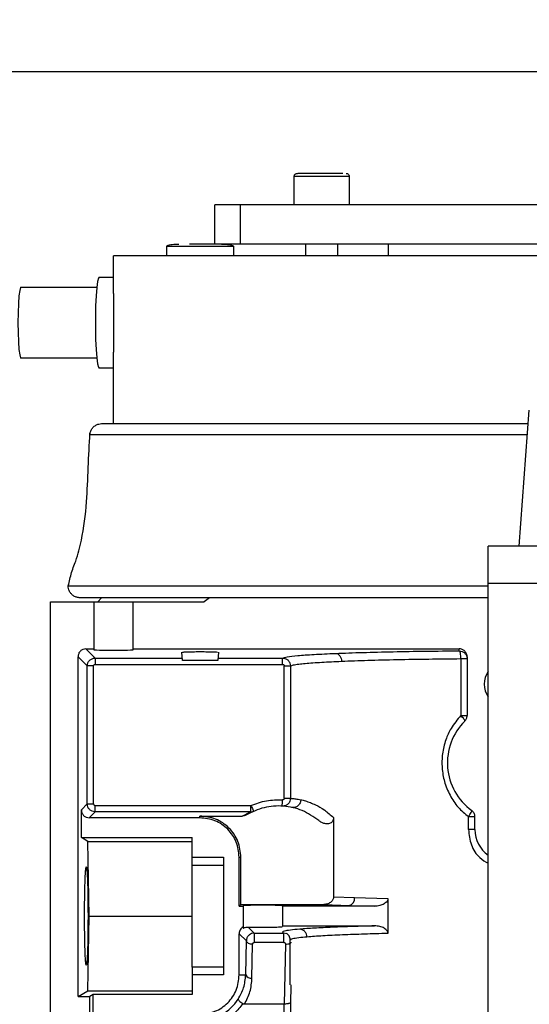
# Model space of a CAD drawing. Header units: inches. Extents: x 170 to 312, y 215 to 248.
# Tile 490 of 557: x 280.832 to 280.991, y 224.576 to 224.885. Entities that reach past the tile are written whole.
import ezdxf

# ---------------------------------------------------------------- set-up
doc = ezdxf.new("R2010")
doc.units = ezdxf.units.IN
doc.header["$LTSCALE"] = 0.25
doc.header["$MEASUREMENT"] = 0
doc.layers.add('ANNOTATIONS', color=1, linetype='Continuous')
doc.layers.add('STANDARD MOTOR RH', color=7, linetype='Continuous')
doc.styles.add('ARIAL', font='arial.ttf', dxfattribs={"height": 0.09375})
doc.dimstyles.new('STANDARD$0', dxfattribs={"dimtxt": 0.09375, "dimasz": 0.09375, "dimexe": 0.03125, "dimexo": 0.046875, "dimgap": 0.09, "dimtad": 0, "dimtih": 1, "dimtoh": 1, "dimdec": 4, "dimzin": 0, "dimdsep": 46, "dimtxsty": 'ARIAL', "dimcen": 0.09, "dimadec": 0, "dimazin": 0, "dimtfac": 1, "dimtdec": 4, "dimtofl": 0, "dimtmove": 0, "dimatfit": 1, "dimfxl": 1, "dimtolj": 1, "dimtzin": 0, "dimarcsym": 0})

# ---------------------------------------------------------------- blocks, each defined once
blk = doc.blocks.new('*D164')
at = {"layer": 'ANNOTATIONS', "color": 0, "lineweight": -2, "transparency": 16777216}
for p, q in [((280.1715131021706, 223.5869874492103), (280.1715131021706, 225.1541471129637)), ((281.2651316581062, 224.5800096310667), (281.2651316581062, 225.1541471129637)), ((280.2652631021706, 225.1228971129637), (280.4332123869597, 225.1228971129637)), ((281.1713816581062, 225.1228971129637), (281.0034323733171, 225.1228971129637))]:
    blk.add_line(p, q, dxfattribs=at)
at = {"layer": 'ANNOTATIONS', "color": 0, "transparency": 16777216}
for points in [[(280.2652631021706, 225.1385221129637), (280.2652631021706, 225.1072721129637), (280.1715131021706, 225.1228971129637)], [(281.1713816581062, 225.1385221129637), (281.1713816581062, 225.1072721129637), (281.2651316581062, 225.1228971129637)]]:
    blk.add_solid(points, dxfattribs=at)
at = {"layer": 'defpoints', "color": 0, "transparency": 16777216}
for p in [(280.1715131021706, 225.1228971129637), (281.2651316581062, 224.5331346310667), (280.1715131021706, 223.5401124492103)]:
    blk.add_point(p, dxfattribs=at)
at = {"layer": 'ANNOTATIONS', "color": 0, "transparency": 16777216, "insert": (280.7183223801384, 225.1228971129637), "char_height": 0.09375, "attachment_point": 5, "style": 'ARIAL'}
blk.add_mtext('\\A1;17 3/8"', dxfattribs=at)
blk = doc.blocks.new('*D171')
at = {"layer": 'ANNOTATIONS', "color": 0, "lineweight": -2, "transparency": 16777216}
for p, q in [((280.1715142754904, 223.5869874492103), (280.1715142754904, 225.5878608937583)), ((281.3948871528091, 225.0132571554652), (281.3948871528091, 225.5878608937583)), ((280.2652642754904, 225.5566108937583), (280.6021046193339, 225.5566108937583)), ((281.3011371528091, 225.5566108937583), (280.9642968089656, 225.5566108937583))]:
    blk.add_line(p, q, dxfattribs=at)
at = {"layer": 'ANNOTATIONS', "color": 0, "transparency": 16777216}
for points in [[(280.2652642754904, 225.5722358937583), (280.2652642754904, 225.5409858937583), (280.1715142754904, 225.5566108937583)], [(281.3011371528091, 225.5722358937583), (281.3011371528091, 225.5409858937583), (281.3948871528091, 225.5566108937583)]]:
    blk.add_solid(points, dxfattribs=at)
at = {"layer": 'defpoints', "color": 0, "transparency": 16777216}
for p in [(281.3948871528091, 225.5566108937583), (281.3948871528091, 224.9663821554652), (280.1715142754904, 223.5401124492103)]:
    blk.add_point(p, dxfattribs=at)
at = {"layer": 'ANNOTATIONS', "color": 0, "transparency": 16777216, "insert": (280.7832007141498, 225.5566108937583), "char_height": 0.09375, "attachment_point": 5, "style": 'ARIAL'}
blk.add_mtext('\\A1;20"', dxfattribs=at)

msp = doc.modelspace()

# ---------------------------------------------------------------- linework, layer by layer
at = {"layer": 'STANDARD MOTOR RH'}
for p, q in [((281.1398873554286, 224.8682376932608), (280.7023873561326, 224.8682376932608)), ((280.9176309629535, 224.826652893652), (280.9176309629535, 224.8355114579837)), ((280.9348553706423, 224.8355114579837), (280.9176309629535, 224.8355114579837)), ((280.9348553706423, 224.8355114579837), (280.9348553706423, 224.826652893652)), ((280.8927444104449, 224.8143500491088), (280.8927444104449, 224.8266652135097)), ((281.0749254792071, 224.826652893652), (280.900741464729, 224.826652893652)), ((280.900741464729, 224.826652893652), (280.900741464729, 224.8143500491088)), ((280.8777167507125, 224.8106587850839), (280.8777167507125, 224.8136114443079)), ((280.8986320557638, 224.8136114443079), (280.8777167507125, 224.8136114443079)), ((281.0732825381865, 224.8143500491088), (280.8927444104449, 224.8143500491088)), ((280.8986320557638, 224.8136114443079), (280.8986320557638, 224.8106587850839)), ((280.9213219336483, 224.8106587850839), (280.9213219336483, 224.8143500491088)), ((280.9311643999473, 224.8143500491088), (280.9311643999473, 224.8106587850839)), ((280.9471585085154, 224.8106587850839), (280.9471585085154, 224.8143500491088)), ((280.8610364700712, 224.7988616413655), (280.8610364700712, 224.8106587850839)), ((281.1058276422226, 224.8106587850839), (280.8610364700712, 224.8106587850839)), ((280.8566020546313, 224.8039685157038), (280.8610364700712, 224.8039685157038)), ((280.8320894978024, 224.8008163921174), (280.8558238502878, 224.8008163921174)), ((280.8610364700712, 224.7581292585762), (280.8610364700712, 224.7805220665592)), ((280.8558238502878, 224.7786705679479), (280.8320894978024, 224.7786705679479)), ((280.8610364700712, 224.7755184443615), (280.8566020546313, 224.7755184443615)), ((280.9880635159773, 224.7197986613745), (280.9911885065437, 224.762298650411)), ((280.8573454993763, 224.7581292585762), (280.9908346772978, 224.7581292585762)), ((280.8536633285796, 224.7546920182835), (280.9906291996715, 224.7546920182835)), ((281.1251260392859, 224.7197986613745), (280.9783760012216, 224.7197986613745)), ((280.9783760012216, 224.521673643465), (280.9783760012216, 224.7197986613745)), ((281.1251260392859, 224.7080795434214), (280.9783760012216, 224.7080795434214)), ((280.8468878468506, 224.7073121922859), (280.9783760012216, 224.7073121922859)), ((280.8413513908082, 224.7023912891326), (280.8894376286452, 224.7023912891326)), ((280.8413513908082, 224.1905804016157), (280.8413513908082, 224.7023912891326)), ((280.9783760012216, 224.7036215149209), (280.8505788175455, 224.7036215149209)), ((280.8548849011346, 224.7023912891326), (280.8548849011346, 224.6872836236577)), ((280.856115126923, 224.7023912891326), (280.8573454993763, 224.7036215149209)), ((280.8671880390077, 224.6872836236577), (280.8671880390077, 224.7023912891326)), ((280.8911078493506, 224.7036215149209), (280.8894375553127, 224.7023912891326)), ((280.8524228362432, 224.6876274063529), (280.8548849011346, 224.6876274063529)), ((280.8524228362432, 224.6876274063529), (280.8553209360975, 224.6847293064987)), ((280.8671880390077, 224.6876274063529), (280.9693041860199, 224.6876274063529)), ((280.8826686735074, 224.6839367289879), (280.8824397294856, 224.6865532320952)), ((280.8939090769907, 224.6865532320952), (280.8936801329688, 224.6839367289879)), ((280.9693041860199, 224.6870108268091), (280.9693041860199, 224.6876274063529)), ((280.8499637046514, 224.5787310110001), (280.8499637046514, 224.6851681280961)), ((280.8528618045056, 224.6822700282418), (280.8499637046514, 224.6851681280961)), ((280.8553209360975, 224.6847293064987), (280.8553209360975, 224.6827622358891)), ((280.8553209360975, 224.6847293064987), (280.8825993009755, 224.6847293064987)), ((280.8936801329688, 224.6839367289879), (280.8826686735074, 224.6839367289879)), ((280.8937495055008, 224.6847293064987), (280.9140137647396, 224.6847293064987)), ((280.9140137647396, 224.6827622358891), (280.9140137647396, 224.6847293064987)), ((280.9698222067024, 224.6845521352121), (280.9698222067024, 224.666763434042)), ((280.9717647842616, 224.6851651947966), (280.9717647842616, 224.666763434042)), ((280.8528618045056, 224.6390502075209), (280.8528618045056, 224.6822700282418)), ((280.8548290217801, 224.6822700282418), (280.8528618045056, 224.6822700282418)), ((280.8548290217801, 224.6390502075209), (280.8548290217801, 224.6822700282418)), ((280.8553209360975, 224.6827622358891), (280.9140137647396, 224.6827622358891)), ((280.914505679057, 224.6408371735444), (280.914505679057, 224.6822706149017)), ((280.9164720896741, 224.6822706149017), (280.9164720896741, 224.6408371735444)), ((280.914505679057, 224.6408371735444), (280.9164720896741, 224.6408371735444)), ((280.8509947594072, 224.6371828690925), (280.8528618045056, 224.6390502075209)), ((280.8509947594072, 224.628572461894), (280.8509947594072, 224.6371828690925)), ((280.8528618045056, 224.6390502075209), (280.8548290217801, 224.6390502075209)), ((280.8553209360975, 224.6385579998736), (280.9039052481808, 224.6385579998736)), ((280.9039052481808, 224.6385579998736), (280.9041022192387, 224.6385990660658)), ((280.9039052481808, 224.6385579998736), (280.9039052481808, 224.636590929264)), ((280.853453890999, 224.6347235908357), (280.8553209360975, 224.636590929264)), ((280.8881034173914, 224.6347235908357), (280.853453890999, 224.6347235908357)), ((280.9039052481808, 224.636590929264), (280.8553209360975, 224.636590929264)), ((280.8881034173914, 224.6347235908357), (280.8881034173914, 224.6352826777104)), ((280.8881034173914, 224.6352826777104), (280.9013526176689, 224.6352826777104)), ((280.9013526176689, 224.6352826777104), (280.9039052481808, 224.636590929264)), ((280.9026189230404, 224.6356317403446), (280.9048848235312, 224.636792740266)), ((280.9299341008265, 224.6347822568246), (280.9299341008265, 224.6100111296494)), ((280.9721964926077, 224.6310329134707), (280.9721964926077, 224.6350345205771)), ((280.9742254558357, 224.6310329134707), (280.9742254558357, 224.6350345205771)), ((280.8530127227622, 224.6273422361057), (280.8509947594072, 224.628572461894)), ((280.8509947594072, 224.628572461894), (280.8856427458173, 224.628572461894)), ((280.8856427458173, 224.6199403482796), (280.8856427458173, 224.628572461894)), ((280.8534841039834, 224.6039661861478), (280.8530127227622, 224.6273422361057)), ((280.8530127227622, 224.6273422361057), (280.8856427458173, 224.6273422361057)), ((280.8856427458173, 224.6224207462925), (280.8954852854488, 224.6224207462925)), ((280.8954852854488, 224.6224207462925), (280.8954852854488, 224.5855110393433)), ((280.9004065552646, 224.6070420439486), (280.9004065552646, 224.6224207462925)), ((280.9004065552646, 224.6224207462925), (280.9009650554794, 224.6224207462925)), ((280.9009650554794, 224.6076005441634), (280.9009650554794, 224.6224207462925)), ((280.8856427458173, 224.6199403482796), (280.8954852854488, 224.6199403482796)), ((280.9299341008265, 224.6100111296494), (280.9365547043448, 224.6097365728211)), ((280.9365547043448, 224.6097365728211), (280.946974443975, 224.6094320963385)), ((280.946974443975, 224.6094320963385), (280.946974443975, 224.5984996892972)), ((280.9004065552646, 224.6070420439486), (280.9009650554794, 224.6076005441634)), ((280.9004065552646, 224.6070420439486), (280.9016368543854, 224.6070420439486)), ((280.9009650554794, 224.6076005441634), (280.9269491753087, 224.6076005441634)), ((280.9016368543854, 224.6070420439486), (280.9016368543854, 224.6002074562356)), ((280.9139399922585, 224.6072567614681), (280.9139399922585, 224.6006756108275)), ((280.9427730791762, 224.6070420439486), (280.9139399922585, 224.6070420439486)), ((280.9269491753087, 224.6076005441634), (280.9348269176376, 224.6072772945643)), ((280.9348269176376, 224.6072772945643), (280.9427730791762, 224.6070420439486)), ((280.8530127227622, 224.5805901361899), (280.8534841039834, 224.6039661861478)), ((280.8534841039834, 224.6039661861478), (280.8856427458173, 224.6039661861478)), ((280.905130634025, 224.5986252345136), (280.9032245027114, 224.6005312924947)), ((280.9139399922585, 224.6008903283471), (280.9427730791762, 224.6008903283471)), ((280.9004065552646, 224.5855110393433), (280.9004065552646, 224.5984310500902)), ((280.9026618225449, 224.5961759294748), (280.9004065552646, 224.5984310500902)), ((280.905130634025, 224.5986252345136), (280.9042193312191, 224.5984504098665)), ((280.905130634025, 224.5986252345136), (280.9144187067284, 224.5986252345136)), ((280.9153384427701, 224.598448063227), (280.9144187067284, 224.5986252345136)), ((280.9024468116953, 224.5855110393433), (280.9026618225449, 224.5961759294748)), ((280.9044141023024, 224.5845272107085), (280.9046291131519, 224.5951915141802)), ((280.9144187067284, 224.5956737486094), (280.905130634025, 224.5956737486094)), ((280.9148836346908, 224.5951891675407), (280.9144998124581, 224.5763925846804)), ((280.9164006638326, 224.5824498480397), (280.9164006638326, 224.5964528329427)), ((280.8856427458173, 224.5879914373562), (280.8856427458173, 224.5793599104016)), ((280.8954852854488, 224.5879914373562), (280.8856427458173, 224.5879914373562)), ((280.8954852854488, 224.5855110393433), (280.8856427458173, 224.5855110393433)), ((280.9004065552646, 224.5855110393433), (280.9024468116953, 224.5855110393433)), ((280.916568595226, 224.5819799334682), (280.9164720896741, 224.5769199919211)), ((280.9165775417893, 224.5824498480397), (280.916568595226, 224.5819799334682)), ((280.8499637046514, 224.5787310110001), (280.8530127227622, 224.5805901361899)), ((280.8499637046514, 224.5787310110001), (280.8536545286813, 224.5787310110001)), ((280.8530127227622, 224.5805901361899), (280.8856427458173, 224.5805901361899)), ((280.8546857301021, 224.5793599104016), (280.8536545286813, 224.5787310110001)), ((280.8536545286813, 224.4077442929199), (280.8536545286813, 224.5787310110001)), ((280.8856427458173, 224.5793599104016), (280.8546857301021, 224.5793599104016)), ((280.8546857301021, 224.5707489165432), (280.8546857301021, 224.5793599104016)), ((280.9144998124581, 224.5763925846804), (280.9020514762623, 224.5763925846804)), ((280.914505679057, 224.4993213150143), (280.9144998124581, 224.5763925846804)), ((280.9164720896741, 224.5769199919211), (280.9164720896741, 224.4993213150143))]:
    msp.add_line(p, q, dxfattribs=at)
at = {"layer": 'STANDARD MOTOR RH', "flags": 128}
for points in [[(280.8566020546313, 224.8039685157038), (280.8563697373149, 224.8037162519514), (280.8560742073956, 224.8026145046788), (280.8558118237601, 224.8007037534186), (280.8555991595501, 224.7981048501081), (280.8554494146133, 224.7949802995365), (280.8553721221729, 224.7915266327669), (280.8553721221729, 224.7879609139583), (280.8554494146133, 224.7845072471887), (280.8555991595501, 224.7813826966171), (280.8558118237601, 224.7787832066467), (280.8560742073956, 224.7768724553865), (280.8563697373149, 224.775770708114), (280.8566020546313, 224.7755184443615)], [(280.8320894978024, 224.8008163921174), (280.8319520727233, 224.8007037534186), (280.831688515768, 224.7998155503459), (280.8314575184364, 224.7981118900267), (280.8312775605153, 224.7957300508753), (280.8311634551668, 224.7928630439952), (280.8311244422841, 224.7897437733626), (280.8311634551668, 224.7866239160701), (280.8312775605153, 224.7837569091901), (280.8314575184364, 224.7813750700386), (280.831688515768, 224.7796714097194), (280.8319520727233, 224.7787832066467), (280.8320894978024, 224.7786705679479)], [(280.9783760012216, 224.6759786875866), (280.9783470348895, 224.6765547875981), (280.9783760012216, 224.6771303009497)], [(280.9138681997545, 224.6383808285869), (280.9138703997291, 224.6384183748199), (280.9138769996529, 224.6385304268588), (280.9138877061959, 224.6387117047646), (280.9139021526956, 224.6389563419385), (280.9139196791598, 224.6392537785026), (280.9139396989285, 224.6395940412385), (280.9139614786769, 224.6399624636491), (280.9139840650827, 224.6403455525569)], [(280.9041022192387, 224.6385990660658), (280.9042548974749, 224.6382464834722), (280.9044017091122, 224.637907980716), (280.9045370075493, 224.6375952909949), (280.9046555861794, 224.6373219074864), (280.9047528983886, 224.6370972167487), (280.9048252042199, 224.6369300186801), (280.9048697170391, 224.6368273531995), (280.9048847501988, 224.636792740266)], [(280.9783760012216, 224.630457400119), (280.9783470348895, 224.6310329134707), (280.9783760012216, 224.6316084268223)]]:
    msp.add_lwpolyline(points, dxfattribs=at)
at = {"layer": 'STANDARD MOTOR RH'}
for centre, radius, start, end in [((280.9840679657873, 224.6765545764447), 0.006951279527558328, 144.9680286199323, 215.0319713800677), ((280.9840679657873, 224.6519482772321), 0.01845472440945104, 134.900872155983, 233.9681209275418), ((280.9840679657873, 224.6310329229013), 0.009842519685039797, 180, 234.6689377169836), ((280.9343059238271, 224.6094798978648), 0.002263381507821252, 283.3078944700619, 6.511539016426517), ((280.9040900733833, 224.5863382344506), 0.00183978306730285, 206.7190218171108, 280.1440418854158), ((280.8881033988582, 224.5855112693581), 0.0141701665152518, 269.9999999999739, 327.8344107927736)]:
    msp.add_arc(centre, radius, start, end, dxfattribs=at)
at = {"layer": 'STANDARD MOTOR RH', "extrusion": (0, 0, -1)}
msp.add_ellipse((280.8610364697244, 224.6872837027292), major_axis=(-0.006151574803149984, 0), ratio=0.03492076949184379, start_param=3.14159265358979, end_param=6.283185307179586, dxfattribs=at)
at = {"layer": 'STANDARD MOTOR RH'}
for points, knots in [([(280.9176322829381, 224.8354604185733), (280.9176351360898, 224.8355534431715), (280.9176410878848, 224.8357474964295), (280.9177595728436, 224.8360280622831), (280.9179706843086, 224.8362802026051), (280.918269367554, 224.8364608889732), (280.9185029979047, 224.8364841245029), (280.9186152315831, 224.8364952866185)], [0, 0, 0, 0, 0.1745174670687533, 0.3640508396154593, 0.5610373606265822, 0.7891267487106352, 1, 1, 1, 1]), ([(280.932849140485, 224.8364952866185), (280.9322507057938, 224.8364952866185), (280.9310537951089, 224.8364952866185), (280.9282559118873, 224.8364952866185), (280.9252270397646, 224.8364952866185), (280.9223210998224, 224.8364952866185), (280.9200627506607, 224.8364952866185), (280.9187419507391, 224.8364952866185), (280.9187442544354, 224.8364952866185), (280.9187451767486, 224.8364952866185)], [0, 0, 0, 0, 0.1499698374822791, 0.2999500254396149, 0.4499263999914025, 0.5998953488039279, 0.7498902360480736, 0.8998654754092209, 1, 1, 1, 1]), ([(280.9338711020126, 224.8364952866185), (280.933965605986, 224.8364873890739), (280.9341619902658, 224.8364709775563), (280.9344378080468, 224.8363346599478), (280.9346770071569, 224.8361087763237), (280.9348381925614, 224.8358026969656), (280.9348489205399, 224.8355711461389), (280.9348540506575, 224.8354604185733)], [0, 0, 0, 0, 0.1777717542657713, 0.3694191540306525, 0.5664447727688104, 0.7926739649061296, 1, 1, 1, 1]), ([(280.900741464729, 224.826652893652), (280.8993059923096, 224.826652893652), (280.8964347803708, 224.826652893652), (280.8937992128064, 224.826652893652), (280.8925830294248, 224.826652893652), (280.8928380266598, 224.826652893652), (280.8928803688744, 224.826652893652)], [0, 0, 0, 0, 0.3125625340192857, 0.6251832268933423, 0.9377617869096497, 1, 1, 1, 1]), ([(280.8778062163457, 224.813451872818), (280.8777909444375, 224.8134665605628), (280.8777625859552, 224.8134938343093), (280.8777317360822, 224.8135406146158), (280.8777159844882, 224.8135885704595), (280.877716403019, 224.8136431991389), (280.8777414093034, 224.8137035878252), (280.8777946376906, 224.8137651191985), (280.8779264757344, 224.813864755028), (280.878191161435, 224.8139785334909), (280.8787263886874, 224.8141271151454), (280.8798441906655, 224.8143068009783), (280.8808266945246, 224.8143323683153), (280.8815061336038, 224.8143500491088)], [0, 0, 0, 0, 0.01525612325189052, 0.02832917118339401, 0.04001044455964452, 0.05115782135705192, 0.06702473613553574, 0.0859882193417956, 0.1092482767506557, 0.1857215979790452, 0.2916043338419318, 0.510117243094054, 1, 1, 1, 1]), ([(280.8947290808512, 224.8143500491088), (280.8947603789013, 224.8143500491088), (280.8948859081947, 224.8143500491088), (280.8940558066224, 224.8143500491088), (280.8923495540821, 224.8143500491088), (280.8899483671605, 224.8143500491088), (280.887258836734, 224.8143500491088), (280.8856464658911, 224.8143500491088), (280.8848402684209, 224.8143500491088)], [0, 0, 0, 0, 0.06229403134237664, 0.2498470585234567, 0.4373733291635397, 0.6249193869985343, 0.812456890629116, 1, 1, 1, 1]), ([(280.8948427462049, 224.8143500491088), (280.8956826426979, 224.8143290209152), (280.8967614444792, 224.8143020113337), (280.8979655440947, 224.8140424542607), (280.8983786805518, 224.8138972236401), (280.8985541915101, 224.8137651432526), (280.8986073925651, 224.8137035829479), (280.8986324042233, 224.8136431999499), (280.8986328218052, 224.813588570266), (280.8986170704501, 224.8135406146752), (280.8985862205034, 224.8134938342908), (280.8985578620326, 224.8134665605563), (280.8985425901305, 224.813451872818)], [0, 0, 0, 0, 0.60346255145, 0.7751151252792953, 0.8906924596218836, 0.9139651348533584, 0.9329389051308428, 0.9488144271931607, 0.9599678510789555, 0.9716554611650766, 0.9847356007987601, 1, 1, 1, 1]), ([(280.86104233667, 224.7988616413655), (280.8610449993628, 224.797922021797), (280.8610511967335, 224.7957350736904), (280.861084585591, 224.7923930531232), (280.8610863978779, 224.7902722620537), (280.8610868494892, 224.7897437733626)], [0, 0, 0, 0, 0.361261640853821, 0.8408301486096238, 1, 1, 1, 1]), ([(280.8610868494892, 224.7897437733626), (280.8610838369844, 224.7881722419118), (280.8610778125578, 224.785029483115), (280.8610237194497, 224.7818039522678), (280.8610400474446, 224.780643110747), (280.8610417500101, 224.7805220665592)], [0, 0, 0, 0, 0.4725461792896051, 0.9450009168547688, 1, 1, 1, 1]), ([(280.8536609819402, 224.7542215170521), (280.8536642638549, 224.7545167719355), (280.8536712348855, 224.7551439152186), (280.8539940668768, 224.7560917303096), (280.8545980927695, 224.7569883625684), (280.8554424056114, 224.7576563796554), (280.856392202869, 224.7580582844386), (280.857031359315, 224.758105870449), (280.8573454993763, 224.7581292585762)], [0, 0, 0, 0, 0.1470395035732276, 0.312322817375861, 0.4924798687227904, 0.6810710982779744, 0.8432491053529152, 1, 1, 1, 1]), ([(280.8468863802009, 224.7068305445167), (280.8471389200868, 224.7082516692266), (280.8476437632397, 224.7110925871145), (280.8496000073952, 224.7158593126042), (280.8515613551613, 224.7233462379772), (280.8527465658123, 224.7331876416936), (280.8530926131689, 224.744400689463), (280.853493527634, 224.7515819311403), (280.8536939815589, 224.755172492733)], [0, 0, 0, 0, 0.08800564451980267, 0.1759288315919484, 0.3138898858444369, 0.5601649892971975, 0.7800861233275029, 1, 1, 1, 1]), ([(280.8505788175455, 224.7036215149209), (280.8504035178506, 224.7036290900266), (280.8499019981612, 224.7036507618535), (280.849083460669, 224.7038902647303), (280.848215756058, 224.7044150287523), (280.8475237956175, 224.7051608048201), (280.8470768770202, 224.7060304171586), (280.8468644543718, 224.7069248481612), (280.8469005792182, 224.7075057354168), (280.8469177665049, 224.7077821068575)], [0, 0, 0, 0, 0.08408039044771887, 0.2405478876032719, 0.4029379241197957, 0.5653971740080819, 0.7218773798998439, 0.8676763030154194, 1, 1, 1, 1]), ([(280.8524228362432, 224.6876274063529), (280.8521005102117, 224.6875904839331), (280.8514558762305, 224.6875166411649), (280.8506432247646, 224.6869477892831), (280.8500743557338, 224.686135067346), (280.8500006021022, 224.6854905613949), (280.8499637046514, 224.6851681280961)], [0, 0, 0, 0, 0.2500359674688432, 0.5000579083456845, 0.7498890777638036, 1, 1, 1, 1]), ([(280.8827062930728, 224.686554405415), (280.8826775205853, 224.6865626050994), (280.8826030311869, 224.6865838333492), (280.8829119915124, 224.6866194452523), (280.8834092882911, 224.6866553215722), (280.8841462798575, 224.6866876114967), (280.8852616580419, 224.6867192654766), (280.8868659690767, 224.6867462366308), (280.8889952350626, 224.6867516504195), (280.8902797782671, 224.6867319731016), (280.8909567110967, 224.6867216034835)], [0, 0, 0, 0, 0.06245230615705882, 0.1616834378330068, 0.2677974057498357, 0.3690310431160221, 0.4654202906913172, 0.6428279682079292, 0.8117763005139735, 1, 1, 1, 1]), ([(280.8909567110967, 224.6867216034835), (280.8915487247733, 224.6867069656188), (280.8927125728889, 224.6866781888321), (280.8936423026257, 224.6866121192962), (280.8936427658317, 224.6865693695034), (280.8936429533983, 224.6865520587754)], [0, 0, 0, 0, 0.3812141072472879, 0.7494342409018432, 1, 1, 1, 1]), ([(280.9305835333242, 224.6862006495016), (280.9333297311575, 224.6863032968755), (280.9387386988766, 224.6865054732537), (280.9484128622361, 224.6867371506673), (280.9585904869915, 224.6869125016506), (280.9657722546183, 224.6869784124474), (280.9693041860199, 224.6870108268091)], [0, 0, 0, 0, 0.2619288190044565, 0.5159003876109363, 0.7619239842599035, 1, 1, 1, 1]), ([(280.9717647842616, 224.6851651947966), (280.9717519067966, 224.6853596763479), (280.9717261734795, 224.6857483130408), (280.9715208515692, 224.6862767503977), (280.9712281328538, 224.6867311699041), (280.9707689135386, 224.6871839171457), (280.9701158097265, 224.6875534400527), (280.9695601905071, 224.6876040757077), (280.9693041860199, 224.6876274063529)], [0, 0, 0, 0, 0.1509718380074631, 0.3016902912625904, 0.4351869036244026, 0.5690915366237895, 0.80145665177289, 1, 1, 1, 1]), ([(280.9693041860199, 224.6870108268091), (280.9696266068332, 224.6869738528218), (280.9702713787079, 224.6868999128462), (280.9710850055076, 224.6863317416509), (280.9716537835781, 224.6855187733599), (280.9717277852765, 224.6848743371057), (280.9717647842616, 224.6845521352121)], [0, 0, 0, 0, 0.2500169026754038, 0.4999797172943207, 0.7500024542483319, 1, 1, 1, 1]), ([(280.9698222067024, 224.6845521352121), (280.9698131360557, 224.6848546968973), (280.9697942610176, 224.685484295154), (280.9696733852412, 224.6863017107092), (280.9695012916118, 224.6868780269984), (280.9693682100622, 224.6869676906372), (280.9693041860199, 224.6870108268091)], [0, 0, 0, 0, 0.2399283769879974, 0.4992650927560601, 0.7591020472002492, 1, 1, 1, 1]), ([(280.8528618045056, 224.6822700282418), (280.8528989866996, 224.6825920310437), (280.8529733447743, 224.6832359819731), (280.8535419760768, 224.6840484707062), (280.8543545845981, 224.6846171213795), (280.8549987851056, 224.6846919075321), (280.8553209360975, 224.6847293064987)], [0, 0, 0, 0, 0.2499591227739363, 0.4998758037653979, 0.7498985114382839, 1, 1, 1, 1]), ([(280.9140137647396, 224.6847293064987), (280.9143705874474, 224.6848631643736), (280.9150841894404, 224.6851308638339), (280.9185468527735, 224.685516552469), (280.923537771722, 224.6858815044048), (280.9282350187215, 224.6860942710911), (280.9305835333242, 224.6862006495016)], [0, 0, 0, 0, 0.2500142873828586, 0.4999981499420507, 0.7500106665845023, 1, 1, 1, 1]), ([(280.9140137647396, 224.6847293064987), (280.9141800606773, 224.6847192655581), (280.9145110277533, 224.6846992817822), (280.9151386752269, 224.6844960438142), (280.9158149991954, 224.6840309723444), (280.9163658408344, 224.683213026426), (280.9164369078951, 224.6825826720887), (280.9164720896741, 224.6822706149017)], [0, 0, 0, 0, 0.129741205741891, 0.2582147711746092, 0.5103244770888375, 0.7575859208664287, 0.9999999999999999, 0.9999999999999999, 0.9999999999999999, 0.9999999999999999]), ([(280.9164720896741, 224.6822706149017), (280.916711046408, 224.6823748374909), (280.9171540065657, 224.6825680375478), (280.9188908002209, 224.6828295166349), (280.9209841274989, 224.6830528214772), (280.9233959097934, 224.6832489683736), (280.9261524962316, 224.6834291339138), (280.9291451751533, 224.6835934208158), (280.9313730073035, 224.6836932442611), (280.9324601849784, 224.6837419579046)], [0, 0, 0, 0, 0.1951916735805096, 0.3618317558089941, 0.4999451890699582, 0.6335687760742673, 0.7614528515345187, 0.8835894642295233, 1, 1, 1, 1]), ([(280.9305835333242, 224.6862006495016), (280.9308173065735, 224.6861616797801), (280.9311764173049, 224.6861018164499), (280.9316094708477, 224.6857884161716), (280.9319075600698, 224.6854711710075), (280.9321489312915, 224.6850795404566), (280.932385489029, 224.6845142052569), (280.9324307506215, 224.6840462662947), (280.9324601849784, 224.6837419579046)], [0, 0, 0, 0, 0.2405724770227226, 0.3695553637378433, 0.5010781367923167, 0.6325011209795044, 0.7610094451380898, 1, 1, 1, 1]), ([(280.9324601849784, 224.6837419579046), (280.9351148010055, 224.6838441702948), (280.9403405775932, 224.6840453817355), (280.9496827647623, 224.6842763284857), (280.9594991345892, 224.6844524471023), (280.9664204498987, 224.684519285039), (280.9698222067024, 224.6845521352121)], [0, 0, 0, 0, 0.2623675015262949, 0.5164867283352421, 0.7623580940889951, 1, 1, 1, 1]), ([(280.9698222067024, 224.6845521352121), (280.9700889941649, 224.6845521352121), (280.9706225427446, 224.6845521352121), (280.9712517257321, 224.6845521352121), (280.9716822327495, 224.6845521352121), (280.9717372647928, 224.6845521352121), (280.9717647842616, 224.6845521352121)], [0, 0, 0, 0, 0.2499543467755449, 0.4998840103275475, 0.74991067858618, 0.9999999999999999, 0.9999999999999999, 0.9999999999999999, 0.9999999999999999]), ([(280.8548290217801, 224.6822700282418), (280.8548360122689, 224.6823350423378), (280.8548499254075, 224.6824644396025), (280.8549654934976, 224.6826251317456), (280.8551259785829, 224.6827417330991), (280.8552555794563, 224.6827553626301), (280.8553209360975, 224.6827622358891)], [0, 0, 0, 0, 0.2511208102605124, 0.4998046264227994, 0.7477556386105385, 1, 1, 1, 1]), ([(280.9140137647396, 224.6827622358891), (280.9140786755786, 224.6827552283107), (280.914208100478, 224.6827412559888), (280.9143686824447, 224.6826256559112), (280.9144851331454, 224.682465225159), (280.9144987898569, 224.682335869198), (280.914505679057, 224.6822706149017)], [0, 0, 0, 0, 0.2509343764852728, 0.5003348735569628, 0.7479412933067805, 1, 1, 1, 1]), ([(280.914505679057, 224.6822706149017), (280.9147560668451, 224.6822706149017), (280.9152567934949, 224.6822706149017), (280.9158950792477, 224.6822706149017), (280.9163541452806, 224.6822706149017), (280.9164327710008, 224.6822706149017), (280.9164720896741, 224.6822706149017)], [0, 0, 0, 0, 0.2500501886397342, 0.500051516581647, 0.7499887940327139, 1, 1, 1, 1]), ([(280.9698222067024, 224.666763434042), (280.9687163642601, 224.6654473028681), (280.9667809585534, 224.6631438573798), (280.9649276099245, 224.6589819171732), (280.963915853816, 224.6548094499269), (280.9638003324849, 224.6503687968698), (280.9645660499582, 224.6459520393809), (280.9662636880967, 224.641765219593), (280.9688032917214, 224.6379486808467), (280.9710709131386, 224.6360011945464), (280.9721964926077, 224.6350345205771)], [0, 0, 0, 0, 0.1439296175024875, 0.2519004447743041, 0.3784636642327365, 0.4998888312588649, 0.6188004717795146, 0.749422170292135, 0.8756206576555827, 0.9999999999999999, 0.9999999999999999, 0.9999999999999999, 0.9999999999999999]), ([(280.9710411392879, 224.6650204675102), (280.9710513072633, 224.6650701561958), (280.9710723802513, 224.6651731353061), (280.9708249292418, 224.6655857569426), (280.9703970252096, 224.6661399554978), (280.9700099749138, 224.6665597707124), (280.9698222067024, 224.666763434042)], [0, 0, 0, 0, 0.2402061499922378, 0.4978239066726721, 0.7563812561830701, 1, 1, 1, 1]), ([(280.9698222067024, 224.666763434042), (280.9700889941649, 224.666763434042), (280.9706225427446, 224.666763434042), (280.9712517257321, 224.666763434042), (280.9716822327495, 224.666763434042), (280.9717372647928, 224.666763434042), (280.9717647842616, 224.666763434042)], [0, 0, 0, 0, 0.2499543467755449, 0.4998840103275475, 0.74991067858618, 0.9999999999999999, 0.9999999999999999, 0.9999999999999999, 0.9999999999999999]), ([(280.9710410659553, 224.6650204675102), (280.9711489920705, 224.6651408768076), (280.9713648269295, 224.6653816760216), (280.9715895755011, 224.6658143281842), (280.9717373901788, 224.6662789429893), (280.9717556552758, 224.6666019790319), (280.9717647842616, 224.666763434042)], [0, 0, 0, 0, 0.2499492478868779, 0.4998582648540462, 0.7500266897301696, 0.9999999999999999, 0.9999999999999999, 0.9999999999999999, 0.9999999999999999]), ([(280.9041022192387, 224.6385990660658), (280.9056978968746, 224.6391803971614), (280.9088892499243, 224.640343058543), (280.9122857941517, 224.6403447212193), (280.9139840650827, 224.6403455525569)], [0, 0, 0, 0, 0.5000003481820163, 1, 1, 1, 1]), ([(280.9164720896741, 224.6408371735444), (280.9164355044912, 224.6405109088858), (280.9163798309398, 224.6400144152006), (280.9160482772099, 224.6394270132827), (280.9156437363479, 224.6389513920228), (280.9151038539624, 224.6385976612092), (280.9144638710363, 224.6383891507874), (280.9140755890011, 224.6383837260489), (280.9138681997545, 224.6383808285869)], [0, 0, 0, 0, 0.2431251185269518, 0.369975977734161, 0.4998367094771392, 0.7098472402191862, 0.8450235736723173, 1, 1, 1, 1]), ([(280.914505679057, 224.6408371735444), (280.9144984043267, 224.640769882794), (280.9144875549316, 224.6406695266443), (280.9144197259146, 224.6405525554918), (280.914353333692, 224.6404766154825), (280.914274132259, 224.6404144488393), (280.9141533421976, 224.6403535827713), (280.9140521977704, 224.6403487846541), (280.9139840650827, 224.6403455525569)], [0, 0, 0, 0, 0.2498290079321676, 0.3725902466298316, 0.4999615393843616, 0.626300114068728, 0.7482691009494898, 1, 1, 1, 1]), ([(280.9164720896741, 224.6408371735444), (280.9166256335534, 224.6408266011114), (280.9169251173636, 224.6408059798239), (280.918021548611, 224.6407065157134), (280.9191310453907, 224.6404920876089), (280.9196797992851, 224.6403860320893)], [0, 0, 0, 0, 0.3471460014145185, 0.6771003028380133, 1, 1, 1, 1]), ([(280.9196797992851, 224.6403860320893), (280.9196671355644, 224.6402206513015), (280.9196408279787, 224.6398770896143), (280.9194685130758, 224.6393680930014), (280.9191869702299, 224.6388835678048), (280.9187951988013, 224.6384675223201), (280.918323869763, 224.6381567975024), (280.9178135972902, 224.6379736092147), (280.9173041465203, 224.6379079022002), (280.9169801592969, 224.6379566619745), (280.9168241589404, 224.6379801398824)], [0, 0, 0, 0, 0.1141537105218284, 0.2371426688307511, 0.366758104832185, 0.4999579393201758, 0.6331737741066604, 0.7628223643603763, 0.8857985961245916, 1, 1, 1, 1]), ([(280.9196797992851, 224.6403860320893), (280.920152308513, 224.6402715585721), (280.9210554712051, 224.6400527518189), (280.9226341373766, 224.6395196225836), (280.9246081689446, 224.6386662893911), (280.9270453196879, 224.6373331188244), (280.9290063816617, 224.6356014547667), (280.9299341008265, 224.6347822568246)], [0, 0, 0, 0, 0.187897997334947, 0.3591516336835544, 0.5142880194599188, 0.7702243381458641, 1, 1, 1, 1]), ([(280.8509947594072, 224.6371828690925), (280.8510317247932, 224.6368606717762), (280.8511056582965, 224.6362162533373), (280.8516740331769, 224.6354032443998), (280.8524872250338, 224.6348351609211), (280.8531316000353, 224.6347607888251), (280.853453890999, 224.6347235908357)], [0, 0, 0, 0, 0.2499831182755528, 0.4999847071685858, 0.7499120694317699, 0.9999999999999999, 0.9999999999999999, 0.9999999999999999, 0.9999999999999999]), ([(280.8553209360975, 224.636590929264), (280.8549987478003, 224.6366280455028), (280.8543543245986, 224.6367022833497), (280.8535421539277, 224.6372718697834), (280.8529733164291, 224.6380842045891), (280.8528989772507, 224.6387281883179), (280.8528618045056, 224.6390502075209)], [0, 0, 0, 0, 0.250057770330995, 0.5001517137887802, 0.7500546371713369, 1, 1, 1, 1]), ([(280.8548290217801, 224.6390502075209), (280.8548358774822, 224.6389847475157), (280.8548494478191, 224.6388551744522), (280.8549660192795, 224.6386945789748), (280.855126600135, 224.6385789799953), (280.8552560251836, 224.6385650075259), (280.8553209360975, 224.6385579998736)], [0, 0, 0, 0, 0.2526189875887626, 0.5000399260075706, 0.7492535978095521, 1, 1, 1, 1]), ([(280.8553209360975, 224.636590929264), (280.8553209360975, 224.6366280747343), (280.8553209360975, 224.6367024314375), (280.8553209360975, 224.6371598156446), (280.8553209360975, 224.6378012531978), (280.8553209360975, 224.6383057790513), (280.8553209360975, 224.6385579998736)], [0, 0, 0, 0, 0.2497112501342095, 0.4998645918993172, 0.7499740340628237, 1, 1, 1, 1]), ([(280.9253126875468, 224.63385122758), (280.923641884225, 224.6350084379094), (280.920300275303, 224.6373228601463), (280.9142709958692, 224.6386310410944), (280.9081113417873, 224.6382795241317), (280.9044497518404, 224.6365143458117), (280.9026189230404, 224.6356317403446)], [0, 0, 0, 0, 0.2499997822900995, 0.4999999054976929, 0.7499953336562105, 1, 1, 1, 1]), ([(280.9009650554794, 224.6224207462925), (280.9007717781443, 224.6241061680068), (280.9003852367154, 224.6274768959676), (280.8974106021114, 224.6317279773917), (280.8931595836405, 224.6347026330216), (280.8897887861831, 224.6350893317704), (280.8881034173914, 224.6352826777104)], [0, 0, 0, 0, 0.250004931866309, 0.499992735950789, 0.750000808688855, 1, 1, 1, 1]), ([(280.9004065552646, 224.6224207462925), (280.9002215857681, 224.6240328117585), (280.8998516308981, 224.627257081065), (280.8970067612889, 224.6313239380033), (280.892939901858, 224.6341690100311), (280.889715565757, 224.6345387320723), (280.8881034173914, 224.6347235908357)], [0, 0, 0, 0, 0.2499886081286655, 0.4999986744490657, 0.7500023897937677, 1, 1, 1, 1]), ([(280.9026189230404, 224.6356317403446), (280.9024197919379, 224.6355302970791), (280.9020215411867, 224.6353274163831), (280.9015755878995, 224.6352975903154), (280.9013526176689, 224.6352826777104)], [0, 0, 0, 0, 0.5000143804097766, 1, 1, 1, 1]), ([(280.9039052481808, 224.636590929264), (280.904074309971, 224.6365992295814), (280.9044113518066, 224.6366157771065), (280.9047273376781, 224.6367338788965), (280.9048848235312, 224.636792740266)], [0, 0, 0, 0, 0.5016047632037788, 0.9999999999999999, 0.9999999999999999, 0.9999999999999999, 0.9999999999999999]), ([(280.9299341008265, 224.6347822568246), (280.9299191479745, 224.634562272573), (280.9298903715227, 224.6341389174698), (280.929618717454, 224.633577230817), (280.9292023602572, 224.6331543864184), (280.9286364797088, 224.6328780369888), (280.9279371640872, 224.6327764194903), (280.927107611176, 224.6328866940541), (280.9261866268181, 224.6332162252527), (280.9256161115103, 224.6336307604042), (280.9253126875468, 224.63385122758)], [0, 0, 0, 0, 0.1090806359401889, 0.2099234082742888, 0.3033181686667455, 0.4000163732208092, 0.5184826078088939, 0.6500666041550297, 0.8138907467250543, 1, 1, 1, 1]), ([(280.9721964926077, 224.6350345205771), (280.9723578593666, 224.6352707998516), (280.9726922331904, 224.6357604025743), (280.9730574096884, 224.6364027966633), (280.9732609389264, 224.6368747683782), (280.9732280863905, 224.6369753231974), (280.973212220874, 224.6370238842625)], [0, 0, 0, 0, 0.2413050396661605, 0.5000167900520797, 0.7585424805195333, 1, 1, 1, 1]), ([(280.9742254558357, 224.6350345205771), (280.9741965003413, 224.6350345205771), (280.9741386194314, 224.6350345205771), (280.9736855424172, 224.6350345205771), (280.9730264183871, 224.6350345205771), (280.9724731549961, 224.6350345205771), (280.9721964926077, 224.6350345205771)], [0, 0, 0, 0, 0.2501776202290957, 0.5000953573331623, 0.7500199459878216, 1, 1, 1, 1]), ([(280.9742254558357, 224.6350345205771), (280.9742123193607, 224.6352276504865), (280.974186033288, 224.6356141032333), (280.9739754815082, 224.6361598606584), (280.9736579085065, 224.6366512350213), (280.9733608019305, 224.6368996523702), (280.973212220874, 224.6370238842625)], [0, 0, 0, 0, 0.2498997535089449, 0.5000491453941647, 0.7499778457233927, 1, 1, 1, 1]), ([(280.9742254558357, 224.6310329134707), (280.9741965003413, 224.6310329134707), (280.9741386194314, 224.6310329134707), (280.9736855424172, 224.6310329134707), (280.9730264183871, 224.6310329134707), (280.9724731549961, 224.6310329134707), (280.9721964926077, 224.6310329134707)], [0, 0, 0, 0, 0.2501776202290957, 0.5000953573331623, 0.7500199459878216, 1, 1, 1, 1]), ([(280.9721964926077, 224.6310329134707), (280.972385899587, 224.6294168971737), (280.9727634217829, 224.6261958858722), (280.9751513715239, 224.6223660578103), (280.9774594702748, 224.621009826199), (280.9783760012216, 224.6204712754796)], [0, 0, 0, 0, 0.3777405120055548, 0.7529048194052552, 1, 1, 1, 1]), ([(280.852004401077, 224.6039661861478), (280.8520120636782, 224.6059264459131), (280.8520237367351, 224.6089126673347), (280.8520907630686, 224.6124863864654), (280.852172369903, 224.6154146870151), (280.8522868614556, 224.6176765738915), (280.8524173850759, 224.6190591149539), (280.8525415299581, 224.6194976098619), (280.8526653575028, 224.6190589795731), (280.8527962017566, 224.6176765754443), (280.8529106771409, 224.6154146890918), (280.8529920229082, 224.612486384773), (280.8530591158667, 224.6089126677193), (280.8530707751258, 224.6059264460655), (280.8530784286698, 224.6039661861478)], [0, 0, 0, 0, 0.1212352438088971, 0.1846874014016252, 0.2498621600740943, 0.3548174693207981, 0.4224307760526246, 0.5000121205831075, 0.57756919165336, 0.6451825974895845, 0.7501379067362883, 0.8153125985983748, 0.8787647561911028, 1, 1, 1, 1]), ([(280.8856427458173, 224.5879914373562), (280.8856427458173, 224.5883169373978), (280.8856427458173, 224.5889679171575), (280.8856427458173, 224.5926984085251), (280.8856427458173, 224.5978772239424), (280.8856427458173, 224.6039660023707), (280.8856427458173, 224.6100547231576), (280.8856427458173, 224.6152333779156), (280.8856427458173, 224.618963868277), (280.8856427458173, 224.6196148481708), (280.8856427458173, 224.6199403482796)], [0, 0, 0, 0, 0.1250078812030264, 0.2500079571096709, 0.3749972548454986, 0.5000059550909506, 0.6250027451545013, 0.749992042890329, 0.8749921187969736, 1, 1, 1, 1]), ([(280.9299341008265, 224.6100111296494), (280.9299249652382, 224.6098666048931), (280.9299065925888, 224.6095759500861), (280.9297545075, 224.6091495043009), (280.9295135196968, 224.6087451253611), (280.9290362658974, 224.6082343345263), (280.9281809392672, 224.607720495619), (280.9273769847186, 224.6076422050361), (280.9269491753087, 224.6076005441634)], [0, 0, 0, 0, 0.1021663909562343, 0.205467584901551, 0.317137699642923, 0.4335134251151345, 0.6985547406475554, 1, 1, 1, 1]), ([(280.946974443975, 224.6094320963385), (280.9469608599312, 224.6092879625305), (280.9469329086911, 224.6089913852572), (280.9466979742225, 224.6085472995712), (280.9463126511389, 224.6081191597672), (280.9455660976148, 224.607605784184), (280.9443687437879, 224.6071461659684), (280.9433300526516, 224.6070783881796), (280.9427730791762, 224.6070420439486)], [0, 0, 0, 0, 0.08195346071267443, 0.1686317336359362, 0.2808639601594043, 0.4082541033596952, 0.6826903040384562, 1, 1, 1, 1]), ([(280.9016368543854, 224.6072567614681), (280.901671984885, 224.6072739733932), (280.9017377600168, 224.6073061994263), (280.9023093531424, 224.6073581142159), (280.9032080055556, 224.607404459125), (280.904380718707, 224.6074373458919), (280.9058094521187, 224.6074626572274), (280.9077884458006, 224.6074772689), (280.9097674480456, 224.6074626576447), (280.9111961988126, 224.6074373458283), (280.9123689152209, 224.6074044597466), (280.9132674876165, 224.6073581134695), (280.9138390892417, 224.6073061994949), (280.9139048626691, 224.6072739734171), (280.9139399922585, 224.6072567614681)], [0, 0, 0, 0, 0.07754639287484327, 0.1451907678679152, 0.2501222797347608, 0.3152878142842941, 0.3787669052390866, 0.4999992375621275, 0.6212353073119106, 0.684714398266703, 0.7498799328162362, 0.8548092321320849, 0.9224536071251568, 1, 1, 1, 1]), ([(280.8530784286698, 224.6039661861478), (280.8530707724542, 224.6020059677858), (280.8530591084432, 224.5990196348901), (280.8529920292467, 224.5954454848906), (280.8529106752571, 224.5925171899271), (280.852796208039, 224.5902548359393), (280.8526653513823, 224.5888738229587), (280.8525415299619, 224.588433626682), (280.8524173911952, 224.5888736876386), (280.852286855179, 224.5902548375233), (280.852172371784, 224.5925171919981), (280.852090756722, 224.5954454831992), (280.85202374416, 224.599019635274), (280.8520120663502, 224.602005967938), (280.852004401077, 224.6039661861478)], [0, 0, 0, 0, 0.1212332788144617, 0.1846952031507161, 0.2498688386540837, 0.3548224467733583, 0.4224305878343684, 0.4999878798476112, 0.5775694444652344, 0.645177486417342, 0.7501310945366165, 0.8153047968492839, 0.8787667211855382, 0.9999999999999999, 0.9999999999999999, 0.9999999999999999, 0.9999999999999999]), ([(280.9016368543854, 224.600561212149), (280.9014624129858, 224.6004428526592), (280.9011143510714, 224.6002066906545), (280.9007266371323, 224.5996925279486), (280.9004565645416, 224.5990934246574), (280.9004233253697, 224.5986531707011), (280.9004065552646, 224.5984310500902)], [0, 0, 0, 0, 0.2446121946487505, 0.4880732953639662, 0.7417184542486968, 1, 1, 1, 1]), ([(280.9016368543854, 224.6002074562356), (280.9016584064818, 224.6001993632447), (280.901703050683, 224.600182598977), (280.9021228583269, 224.6004034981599), (280.9027946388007, 224.6004814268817), (280.9032245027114, 224.6005312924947)], [0, 0, 0, 0, 0.2515511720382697, 0.5210769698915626, 1, 1, 1, 1]), ([(280.9032245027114, 224.6005312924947), (280.9036915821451, 224.6005161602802), (280.9046146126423, 224.6004862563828), (280.9063859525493, 224.6004636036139), (280.9082057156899, 224.6004574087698), (280.9100038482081, 224.6004722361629), (280.9115483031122, 224.6005015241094), (280.9127767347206, 224.600545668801), (280.9137238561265, 224.6006026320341), (280.9138628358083, 224.6006495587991), (280.9139399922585, 224.6006756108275)], [0, 0, 0, 0, 0.1284300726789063, 0.2538002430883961, 0.3761780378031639, 0.4955453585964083, 0.6227106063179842, 0.7298086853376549, 0.849999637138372, 1, 1, 1, 1]), ([(280.9427730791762, 224.6008903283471), (280.9404706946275, 224.6008272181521), (280.9357265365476, 224.6006971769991), (280.9294305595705, 224.6004568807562), (280.9236702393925, 224.6001763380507), (280.9208142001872, 224.5999631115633), (280.9193487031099, 224.5998537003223)], [0, 0, 0, 0, 0.229207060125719, 0.4722905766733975, 0.7292205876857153, 1, 1, 1, 1]), ([(280.946974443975, 224.5984996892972), (280.9469608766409, 224.5986429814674), (280.9469328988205, 224.5989384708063), (280.9467006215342, 224.5993813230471), (280.9463174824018, 224.5998090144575), (280.945571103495, 224.6003235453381), (280.9443721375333, 224.6007858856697), (280.9433306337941, 224.6008539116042), (280.9427730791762, 224.6008903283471)], [0, 0, 0, 0, 0.08149336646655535, 0.168051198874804, 0.2796028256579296, 0.4067031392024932, 0.6823867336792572, 1, 1, 1, 1]), ([(280.9042193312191, 224.5984504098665), (280.904070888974, 224.5983812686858), (280.903769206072, 224.5982407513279), (280.90326377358, 224.5978235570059), (280.9027765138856, 224.5971390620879), (280.9027000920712, 224.5964973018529), (280.9026618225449, 224.5961759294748)], [0, 0, 0, 0, 0.167260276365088, 0.3399272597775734, 0.6694573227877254, 1, 1, 1, 1]), ([(280.905130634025, 224.5986252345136), (280.905130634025, 224.5986067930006), (280.905130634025, 224.5985699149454), (280.905130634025, 224.5983538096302), (280.905130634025, 224.5980343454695), (280.905130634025, 224.5976232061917), (280.905130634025, 224.597147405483), (280.905130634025, 224.5966414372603), (280.905130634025, 224.5961313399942), (280.905130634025, 224.5958263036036), (280.905130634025, 224.5956737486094)], [0, 0, 0, 0, 0.1250047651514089, 0.2499758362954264, 0.3749368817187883, 0.5000830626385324, 0.6248986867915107, 0.7500256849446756, 0.8749826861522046, 0.9999999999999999, 0.9999999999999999, 0.9999999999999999, 0.9999999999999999]), ([(280.9193487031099, 224.5998537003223), (280.9182968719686, 224.5997557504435), (280.9161932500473, 224.5995598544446), (280.9144540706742, 224.5992515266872), (280.9136980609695, 224.5989376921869), (280.9141784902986, 224.5987293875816), (280.9144187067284, 224.5986252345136)], [0, 0, 0, 0, 0.2500006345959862, 0.49999167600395, 0.7499940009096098, 1, 1, 1, 1]), ([(280.9144187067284, 224.5956737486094), (280.9144187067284, 224.5958263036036), (280.9144187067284, 224.5961313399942), (280.9144187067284, 224.5966414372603), (280.9144187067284, 224.597147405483), (280.9144187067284, 224.5976232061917), (280.9144187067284, 224.5980343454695), (280.9144187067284, 224.5983538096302), (280.9144187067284, 224.5985699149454), (280.9144187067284, 224.5986067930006), (280.9144187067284, 224.5986252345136)], [0, 0, 0, 0, 0.1250173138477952, 0.2499743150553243, 0.3751013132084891, 0.4999169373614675, 0.6250631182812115, 0.7500241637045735, 0.874995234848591, 0.9999999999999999, 0.9999999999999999, 0.9999999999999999, 0.9999999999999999]), ([(280.9164006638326, 224.5964516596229), (280.9163321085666, 224.5969296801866), (280.9161937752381, 224.5978942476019), (280.9154885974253, 224.5983107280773), (280.9151328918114, 224.5985208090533)], [0, 0, 0, 0, 0.4955802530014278, 1, 1, 1, 1]), ([(280.9216195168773, 224.5973950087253), (280.9207250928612, 224.5973099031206), (280.9187324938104, 224.5971203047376), (280.9170286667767, 224.5968151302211), (280.9162498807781, 224.5965834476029), (280.9164350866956, 224.5964635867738), (280.916451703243, 224.5964528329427)], [0, 0, 0, 0, 0.2810953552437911, 0.6262246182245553, 0.9664651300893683, 0.9999999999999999, 0.9999999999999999, 0.9999999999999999, 0.9999999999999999]), ([(280.9216195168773, 224.5973950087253), (280.9215857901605, 224.597701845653), (280.9215339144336, 224.5981737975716), (280.9212485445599, 224.5987424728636), (280.9209553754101, 224.5991347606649), (280.9205930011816, 224.599451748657), (280.920068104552, 224.5997615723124), (280.9196321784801, 224.5998173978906), (280.9193487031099, 224.5998537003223)], [0, 0, 0, 0, 0.2395589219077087, 0.3684702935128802, 0.4999608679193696, 0.6314467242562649, 0.7603360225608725, 1, 1, 1, 1]), ([(280.946974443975, 224.5984996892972), (280.9444845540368, 224.5984352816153), (280.9393401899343, 224.598302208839), (280.9324952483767, 224.5980472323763), (280.9262314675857, 224.5977467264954), (280.9231856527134, 224.5975144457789), (280.9216195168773, 224.5973950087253)], [0, 0, 0, 0, 0.227465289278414, 0.4699662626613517, 0.7274605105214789, 1, 1, 1, 1]), ([(280.9026618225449, 224.5961759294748), (280.90269787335, 224.5960492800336), (280.9027699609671, 224.5957960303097), (280.9032278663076, 224.5954747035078), (280.9038702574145, 224.595245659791), (280.9043761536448, 224.5952095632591), (280.9046291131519, 224.5951915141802)], [0, 0, 0, 0, 0.2500136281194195, 0.4999302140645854, 0.7499538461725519, 1, 1, 1, 1]), ([(280.9046291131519, 224.5951915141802), (280.9046370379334, 224.5952545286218), (280.9046526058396, 224.5953783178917), (280.9047510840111, 224.5955118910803), (280.904850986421, 224.595594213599), (280.9049366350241, 224.5956400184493), (280.9050308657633, 224.5956683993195), (280.9050970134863, 224.595671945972), (280.905130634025, 224.5956737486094)], [0, 0, 0, 0, 0.2626240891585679, 0.5159141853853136, 0.641607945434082, 0.7607270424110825, 0.8783860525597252, 1, 1, 1, 1]), ([(280.9144187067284, 224.5956737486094), (280.9144520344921, 224.595671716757), (280.9145173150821, 224.5956677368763), (280.914609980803, 224.5956395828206), (280.9146930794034, 224.5955936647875), (280.9147884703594, 224.5955116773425), (280.9148769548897, 224.5953751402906), (280.9148813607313, 224.5952524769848), (280.9148836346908, 224.5951891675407)], [0, 0, 0, 0, 0.1226398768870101, 0.240220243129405, 0.3586514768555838, 0.4832530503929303, 0.7332946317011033, 1, 1, 1, 1]), ([(280.9148836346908, 224.5951891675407), (280.9151447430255, 224.5951909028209), (280.9155476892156, 224.5951935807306), (280.9160280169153, 224.595307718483), (280.9163503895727, 224.5954345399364), (280.9165929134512, 224.5955838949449), (280.9166843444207, 224.5956987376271), (280.9167237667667, 224.5957482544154)], [0, 0, 0, 0, 0.3247930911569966, 0.5012254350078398, 0.6819630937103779, 0.8628718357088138, 1, 1, 1, 1]), ([(280.8881034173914, 224.5732081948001), (280.889715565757, 224.5733930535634), (280.892939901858, 224.5737627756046), (280.8970067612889, 224.5766078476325), (280.8998516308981, 224.5806747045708), (280.9002215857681, 224.5838989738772), (280.9004065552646, 224.5855110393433)], [0, 0, 0, 0, 0.2499976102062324, 0.5000013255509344, 0.7500113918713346, 1, 1, 1, 1]), ([(280.900098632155, 224.5779677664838), (280.9007464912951, 224.5791325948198), (280.9020773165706, 224.581525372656), (280.9023214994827, 224.5841593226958), (280.9024468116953, 224.5855110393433)], [0, 0, 0, 0, 0.486810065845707, 0.9999999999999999, 0.9999999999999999, 0.9999999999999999, 0.9999999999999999]), ([(280.9020514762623, 224.5763925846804), (280.9027117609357, 224.577672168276), (280.9040488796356, 224.5802634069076), (280.904291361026, 224.5830942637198), (280.9044141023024, 224.5845272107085)], [0, 0, 0, 0, 0.4938115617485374, 1, 1, 1, 1]), ([(280.9015168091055, 224.5765392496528), (280.9007050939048, 224.575493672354), (280.8990816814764, 224.5734025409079), (280.8957740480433, 224.5711520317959), (280.8920644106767, 224.5696543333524), (280.8894237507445, 224.5694673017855), (280.8881034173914, 224.5693737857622)], [0, 0, 0, 0, 0.2500039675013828, 0.5000023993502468, 0.7500005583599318, 1, 1, 1, 1]), ([(280.900098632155, 224.5779677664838), (280.9000987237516, 224.5779006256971), (280.9000989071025, 224.5777662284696), (280.9004000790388, 224.5774012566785), (280.9008870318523, 224.5769695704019), (280.901309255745, 224.5766810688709), (280.9015168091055, 224.5765392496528)], [0, 0, 0, 0, 0.2494484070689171, 0.4993265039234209, 0.7538830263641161, 1, 1, 1, 1]), ([(280.9020514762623, 224.5763925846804), (280.9019539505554, 224.5763980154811), (280.9017650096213, 224.5764085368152), (280.9015977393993, 224.5764966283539), (280.9015168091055, 224.5765392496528)], [0, 0, 0, 0, 0.5161703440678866, 1, 1, 1, 1]), ([(280.9164720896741, 224.5769199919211), (280.9164547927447, 224.5768791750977), (280.9164225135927, 224.5768030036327), (280.9162318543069, 224.5766782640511), (280.9159435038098, 224.5765674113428), (280.9155669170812, 224.576484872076), (280.9151124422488, 224.5764147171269), (280.9147400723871, 224.5764012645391), (280.9144998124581, 224.5763925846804)], [0, 0, 0, 0, 0.1559010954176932, 0.2909392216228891, 0.4995579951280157, 0.6365054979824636, 0.765466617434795, 1, 1, 1, 1])]:
    msp.add_open_spline(points, degree=3, knots=knots, dxfattribs=at)

# ---------------------------------------------------------------- dimensions: what is measured, and where the dimension line sits
at = {"layer": 'ANNOTATIONS'}
dim = msp.add_linear_dim(base=(281.3948871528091, 225.5566108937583), p1=(280.1715142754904, 223.5401124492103), p2=(281.3948871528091, 224.9663821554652), angle=180, text='20"', dimstyle='STANDARD$0', dxfattribs=at)
dim.commit()
dim.dimension.update_dxf_attribs({"geometry": '*D171', "text_midpoint": (280.7832007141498, 225.5566108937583), "dimtype": 160})
dim = msp.add_linear_dim(base=(280.1715131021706, 225.1228971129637), p1=(281.2651316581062, 224.5331346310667), p2=(280.1715131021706, 223.5401124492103), text='17 3/8"', dimstyle='STANDARD$0', dxfattribs=at)
dim.commit()
dim.dimension.update_dxf_attribs({"geometry": '*D164', "text_midpoint": (280.7183223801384, 225.1228971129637), "dimtype": 160})

doc.saveas('drawing.dxf')
